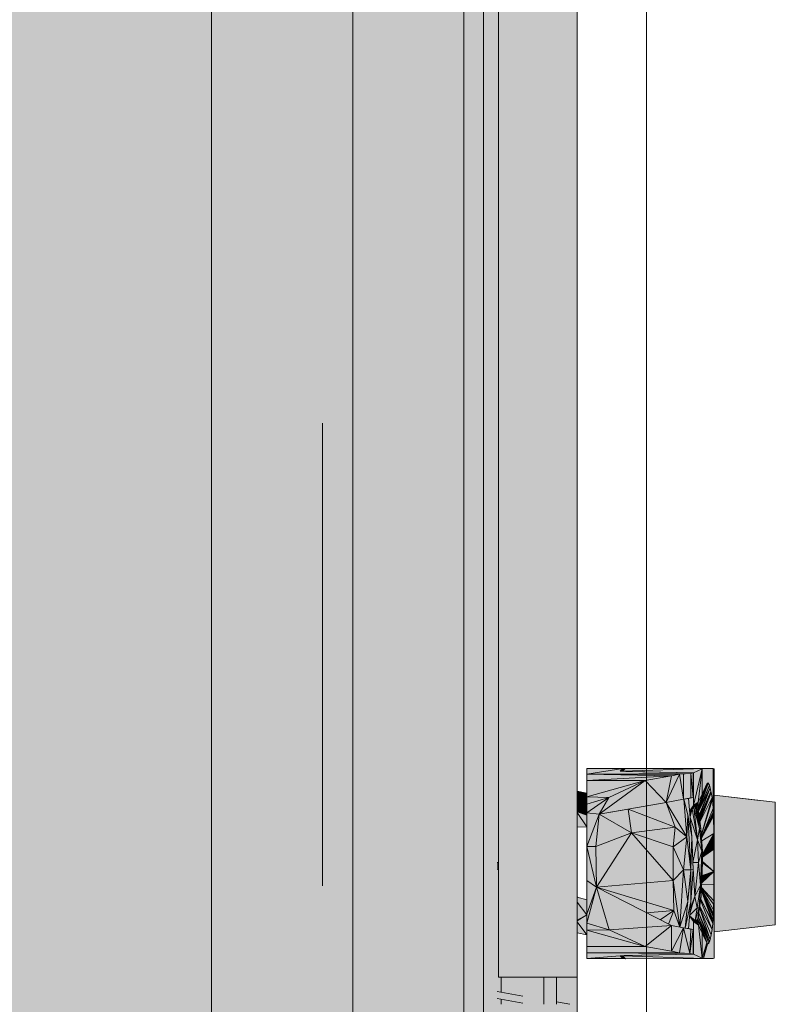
# Model space of a CAD drawing. Header units: metres. Extents: x -3.6 to 85.2, y -11 to 16.8.
# Tile 280 of 508: x 33.215 to 33.378, y 2.164 to 2.377. Entities that reach past the tile are written whole.
import ezdxf

# ---------------------------------------------------------------- set-up
doc = ezdxf.new("R2010")
doc.units = ezdxf.units.M
doc.header["$MEASUREMENT"] = 0
doc.linetypes.add('Achse', pattern=[0.2, 0.1, -0.05, 0, -0.05])
for name, color, linetype in [('653 - Abdeckung.TB Verkofferung', 7, 'Continuous'), ('Neubau_612 - Struktur.Stahlbau', 7, 'Continuous'), ('Neubau_701 - Einrichtung.Möbel', 7, 'Continuous')]:
    doc.layers.add(name, color=color, linetype=linetype)

msp = doc.modelspace()

# ---------------------------------------------------------------- hatches: boundary and pattern name
at = {"layer": '653 - Abdeckung.TB Verkofferung', "linetype": 'Continuous', "lineweight": 0, "true_color": 0x1c1c1c}
msp.add_hatch(color=250, dxfattribs=at).paths.add_polyline_path([(32.50908, 2.58999), (33.33503, 2.58999), (33.33503, 1.78999), (32.50908, 1.78999)])
at = {"layer": 'Neubau_701 - Einrichtung.Möbel', "linetype": 'Continuous', "lineweight": 0, "true_color": 0x3a3a3a}
for points in [[(33.32103, 2.58578), (33.32103, 2.57637), (33.31802, 2.57336), (33.31802, 2.17026), (33.33503, 2.17026), (33.33503, 2.58578)], [(33.31481, 2.5681), (33.31481, 1.81188), (33.31802, 1.8151), (33.31802, 2.16436), (33.31858, 2.16436), (33.31858, 2.16545), (33.31775, 2.1656), (33.31775, 2.16713), (33.31858, 2.16698), (33.31858, 2.17026), (33.31802, 2.17026), (33.31802, 2.19357), (33.31775, 2.19352), (33.31775, 2.19504), (33.31802, 2.19509), (33.31802, 2.56488)], [(33.28654, 2.5569), (33.28654, 1.82308), (33.2869, 1.82515), (33.28762, 1.82713), (33.28867, 1.82895), (33.29002, 1.83056), (33.29163, 1.83191), (33.29345, 1.83296), (33.29543, 1.83368), (33.2975, 1.83404), (33.2996, 1.83404), (33.30167, 1.83368), (33.30364, 1.83296), (33.30546, 1.83191), (33.30707, 1.83056), (33.30842, 1.82895), (33.30947, 1.82713), (33.31019, 1.82515), (33.31055, 1.82308), (33.31055, 2.5569), (33.31019, 2.55483), (33.30947, 2.55285), (33.30842, 2.55103), (33.30707, 2.54942), (33.30546, 2.54807), (33.30364, 2.54702), (33.30167, 2.5463), (33.2996, 2.54593), (33.2975, 2.54593), (33.29543, 2.5463), (33.29345, 2.54702), (33.29163, 2.54807), (33.29002, 2.54942), (33.28867, 2.55103), (33.28762, 2.55285), (33.2869, 2.55483)], [(33.34431, 2.21476), (33.34491, 2.21532), (33.33714, 2.21413), (33.35959, 2.21425), (33.36011, 2.21436), (33.34554, 2.21467), (33.34441, 2.21476)], [(33.33714, 2.21532), (33.33714, 2.21413), (33.34491, 2.21532)], [(33.35959, 2.21425), (33.33714, 2.21413), (33.35716, 2.21413)], [(33.3554, 2.21374), (33.35716, 2.21413), (33.33714, 2.21413)], [(33.33714, 2.2127), (33.3554, 2.21374), (33.33714, 2.21413)], [(33.33714, 2.2127), (33.34972, 2.2127), (33.3554, 2.21374)], [(33.34491, 2.21532), (33.34431, 2.21476), (33.34441, 2.21476), (33.34481, 2.21473), (33.34481, 2.21476), (33.34485, 2.2148)], [(33.36207, 2.21523), (33.36231, 2.21532), (33.34481, 2.21476), (33.34611, 2.21468), (33.36015, 2.21437)], [(33.36231, 2.21532), (33.34541, 2.21532), (33.34481, 2.21476)], [(33.34611, 2.21468), (33.34481, 2.21476), (33.34484, 2.21472), (33.34554, 2.21467), (33.34611, 2.21466)], [(33.34481, 2.21476), (33.34481, 2.21473), (33.34484, 2.21472)], [(33.34498, 2.21492), (33.34491, 2.21532), (33.34485, 2.2148)], [(33.34541, 2.21532), (33.34491, 2.21532), (33.34498, 2.21492)], [(33.34611, 2.21468), (33.34619, 2.21466), (33.36011, 2.21436), (33.36011, 2.21434), (33.36015, 2.21437)], [(33.34619, 2.21466), (33.34611, 2.21468), (33.34611, 2.21466)], [(33.35424, 2.20801), (33.3554, 2.21374), (33.34972, 2.2127)], [(33.35801, 2.20868), (33.35716, 2.21413), (33.35424, 2.20801)], [(33.35716, 2.21413), (33.3554, 2.21374), (33.35424, 2.20801)], [(33.35959, 2.21425), (33.35716, 2.21413), (33.35801, 2.21416)], [(33.35801, 2.20868), (33.35801, 2.21416), (33.35716, 2.21413)], [(33.35959, 2.20897), (33.35959, 2.21425), (33.35801, 2.21416), (33.35801, 2.20868)], [(33.36015, 2.21437), (33.36011, 2.21434), (33.36011, 2.20906), (33.35909, 2.20882), (33.35934, 2.20612), (33.36015, 2.2073)], [(33.35959, 2.21425), (33.36011, 2.20906), (33.36011, 2.21436)], [(33.35959, 2.21425), (33.35959, 2.20897), (33.36011, 2.20906)], [(33.36015, 2.2073), (33.36207, 2.21523), (33.36015, 2.21437)], [(33.36119, 2.20808), (33.36207, 2.21523), (33.36015, 2.2073)], [(33.36207, 2.20981), (33.36207, 2.21523), (33.36119, 2.20808)], [(33.36445, 2.21532), (33.36231, 2.21532), (33.36207, 2.21523), (33.36207, 2.20981), (33.36235, 2.21043), (33.36233, 2.21037), (33.36316, 2.21217), (33.36332, 2.21222), (33.36337, 2.21218), (33.36361, 2.2117), (33.36364, 2.21162), (33.36378, 2.21117), (33.36396, 2.21037), (33.36401, 2.21012), (33.3642, 2.20905), (33.36425, 2.20867), (33.3644, 2.20667), (33.36444, 2.2059)], [(33.36445, 2.21532), (33.36444, 2.2059), (33.36466, 2.21524)], [(33.36445, 2.20574), (33.36466, 2.21524), (33.36444, 2.2059)], [(33.36466, 2.21524), (33.36445, 2.20574), (33.36446, 2.20542)], [(33.36466, 2.21524), (33.36446, 2.20542), (33.36447, 2.20525)], [(33.36466, 2.21524), (33.36447, 2.20525), (33.36448, 2.20505)], [(33.36458, 2.20128), (33.36466, 2.21524), (33.36448, 2.20505)], [(33.36459, 2.1998), (33.36466, 2.21524), (33.36458, 2.20128)], [(33.36459, 2.19309), (33.36466, 2.21524), (33.36459, 2.1979)], [(33.36466, 2.21524), (33.36459, 2.19309), (33.3646, 2.19027), (33.36463, 2.17972), (33.36465, 2.17434)], [(33.33714, 2.2127), (33.33714, 2.20921), (33.34972, 2.2127)], [(33.33714, 2.20921), (33.34187, 2.20904), (33.34972, 2.2127)], [(33.34972, 2.2127), (33.34187, 2.20904), (33.33978, 2.20544)], [(33.35424, 2.20801), (33.34972, 2.2127), (33.33978, 2.20544)], [(33.36337, 2.21218), (33.36123, 2.20645), (33.36128, 2.20607)], [(33.36337, 2.21218), (33.36125, 2.20652), (33.36123, 2.20645)], [(33.36125, 2.20652), (33.36337, 2.21218), (33.36332, 2.21222)], [(33.36125, 2.20652), (33.36332, 2.21222), (33.36316, 2.21217)], [(33.36125, 2.20652), (33.36316, 2.21217), (33.36125, 2.20689)], [(33.36125, 2.20689), (33.36316, 2.21217), (33.36277, 2.21133)], [(33.36125, 2.20689), (33.36277, 2.21133), (33.36233, 2.21037), (33.36235, 2.21043), (33.36207, 2.20981)], [(33.36337, 2.21218), (33.36128, 2.20607), (33.36128, 2.20603), (33.36361, 2.2117)], [(33.36361, 2.2117), (33.36128, 2.20603), (33.36364, 2.21162)], [(33.36364, 2.21162), (33.36128, 2.20603), (33.36128, 2.206), (33.36378, 2.21117)], [(33.36138, 2.20522), (33.36378, 2.21117), (33.36128, 2.206)], [(33.36141, 2.20504), (33.36378, 2.21117), (33.36138, 2.20522)], [(33.36143, 2.20488), (33.36378, 2.21117), (33.36141, 2.20504)], [(33.36144, 2.20478), (33.36378, 2.21117), (33.36143, 2.20488)], [(33.36378, 2.21117), (33.36144, 2.20478), (33.36145, 2.20472), (33.36396, 2.21037)], [(33.33503, 2.21044), (33.33503, 2.20896), (33.33714, 2.20996)], [(33.33714, 2.20996), (33.33503, 2.20896), (33.33503, 2.20884), (33.33714, 2.20786)], [(33.33714, 2.20921), (33.33714, 2.20765), (33.34187, 2.20904)], [(33.33978, 2.20544), (33.34187, 2.20904), (33.33714, 2.20572)], [(33.33714, 2.20572), (33.34187, 2.20904), (33.33714, 2.20765)], [(33.36011, 2.20906), (33.35959, 2.20897), (33.35909, 2.20882)], [(33.36125, 2.20689), (33.36207, 2.20981), (33.36119, 2.20808)], [(33.36149, 2.20442), (33.36396, 2.21037), (33.36145, 2.20472)], [(33.3615, 2.20434), (33.36396, 2.21037), (33.36149, 2.20442)], [(33.36153, 2.20408), (33.36396, 2.21037), (33.3615, 2.20434)], [(33.36154, 2.20401), (33.36396, 2.21037), (33.36153, 2.20408)], [(33.36401, 2.21012), (33.36396, 2.21037), (33.36154, 2.20401), (33.36154, 2.20398)], [(33.36156, 2.20382), (33.36401, 2.21012), (33.36154, 2.20398)], [(33.3642, 2.20905), (33.36401, 2.21012), (33.36156, 2.20382), (33.36158, 2.20371)], [(33.36186, 2.20087), (33.3642, 2.20905), (33.36158, 2.20371), (33.36173, 2.20252), (33.36175, 2.20237)], [(33.3642, 2.20905), (33.36186, 2.20087), (33.36187, 2.2008), (33.36425, 2.20867)], [(33.36466, 2.20955), (33.36465, 2.18003), (33.37786, 2.18156), (33.37786, 2.20802)], [(33.37447, 2.20842), (33.36775, 2.20921), (33.36661, 2.20933)], [(33.33503, 2.20884), (33.33503, 2.20651), (33.33714, 2.20786)], [(33.33714, 2.20786), (33.33503, 2.20651), (33.33503, 2.2061)], [(33.33714, 2.20525), (33.33714, 2.20786), (33.33503, 2.2061), (33.33503, 2.20594)], [(33.35424, 2.20801), (33.33978, 2.20544), (33.34607, 2.20655)], [(33.35621, 2.20264), (33.35424, 2.20801), (33.34607, 2.20655)], [(33.35811, 2.2087), (33.35424, 2.20801), (33.35874, 2.20056)], [(33.35424, 2.20801), (33.35621, 2.20264), (33.35874, 2.20056)], [(33.35959, 2.20897), (33.35811, 2.2087), (33.35909, 2.20882)], [(33.35909, 2.20882), (33.35811, 2.2087), (33.35896, 2.20528), (33.35983, 2.20064)], [(33.35896, 2.20528), (33.35811, 2.2087), (33.35874, 2.20056)], [(33.36114, 2.20709), (33.36119, 2.20808), (33.36015, 2.2073), (33.35934, 2.20612), (33.35934, 2.20609), (33.35942, 2.20617), (33.35987, 2.20659), (33.36025, 2.2069), (33.36056, 2.20713), (33.36072, 2.20722), (33.3608, 2.20726), (33.3611, 2.20724)], [(33.36025, 2.2069), (33.35987, 2.20659), (33.36106, 2.19992)], [(33.36146, 2.20237), (33.36056, 2.20713), (33.36025, 2.2069)], [(33.36146, 2.20237), (33.36025, 2.2069), (33.36106, 2.19992)], [(33.36072, 2.20722), (33.36056, 2.20713), (33.36146, 2.20237)], [(33.3608, 2.20726), (33.36072, 2.20722), (33.36175, 2.20237)], [(33.36175, 2.20237), (33.36072, 2.20722), (33.36146, 2.20237)], [(33.3611, 2.20724), (33.3608, 2.20726), (33.36175, 2.20237)], [(33.36114, 2.20709), (33.3611, 2.20724), (33.36175, 2.20237)], [(33.36119, 2.20808), (33.36114, 2.20709), (33.36125, 2.20689)], [(33.36114, 2.20709), (33.36123, 2.20645), (33.36125, 2.20652)], [(33.36125, 2.20689), (33.36114, 2.20709), (33.36125, 2.20652)], [(33.3644, 2.20667), (33.36425, 2.20867), (33.36187, 2.2008), (33.36189, 2.20049)], [(33.33503, 2.20594), (33.33503, 2.20579), (33.33714, 2.20274), (33.33714, 2.20525)], [(33.33503, 2.20579), (33.33503, 2.20266), (33.33714, 2.20274)], [(33.33978, 2.20544), (33.33714, 2.20572), (33.33714, 2.19846)], [(33.33909, 2.19846), (33.33978, 2.20544), (33.33714, 2.19846)], [(33.33978, 2.20544), (33.33909, 2.19846), (33.34679, 2.20142)], [(33.34679, 2.20142), (33.34607, 2.20655), (33.33978, 2.20544)], [(33.35621, 2.20264), (33.34607, 2.20655), (33.34679, 2.20142)], [(33.35874, 2.20056), (33.35959, 2.19339), (33.35896, 2.20528)], [(33.35983, 2.20064), (33.35896, 2.20528), (33.35959, 2.19339)], [(33.35942, 2.20617), (33.35934, 2.20609), (33.35944, 2.20501)], [(33.35987, 2.20659), (33.35942, 2.20617), (33.35944, 2.20501), (33.35945, 2.20486)], [(33.36106, 2.19992), (33.35987, 2.20659), (33.35945, 2.20486), (33.35946, 2.20474)], [(33.36444, 2.2059), (33.3644, 2.20667), (33.36189, 2.20049), (33.3619, 2.20038)], [(33.36444, 2.2059), (33.3619, 2.20038), (33.3619, 2.20036), (33.36445, 2.20574)], [(33.36446, 2.20542), (33.36445, 2.20574), (33.3619, 2.20036), (33.3619, 2.20031)], [(33.36446, 2.20542), (33.3619, 2.20031), (33.36191, 2.20028), (33.36447, 2.20525)], [(33.36447, 2.20525), (33.36191, 2.20028), (33.36191, 2.20026), (33.36448, 2.20505)], [(33.36458, 2.20128), (33.36448, 2.20505), (33.36191, 2.20026), (33.36195, 2.19968)], [(33.35576, 2.19841), (33.35621, 2.20264), (33.34679, 2.20142)], [(33.35874, 2.20056), (33.35621, 2.20264), (33.35576, 2.19841)], [(33.36106, 2.19992), (33.35946, 2.20474), (33.35983, 2.20064), (33.36004, 2.19529), (33.36006, 2.19501)], [(33.34679, 2.20142), (33.33909, 2.19846), (33.33921, 2.18968)], [(33.35576, 2.19115), (33.34679, 2.20142), (33.33921, 2.18968)], [(33.35576, 2.19115), (33.35576, 2.19841), (33.34679, 2.20142)], [(33.35874, 2.20056), (33.35576, 2.19841), (33.35801, 2.19345)], [(33.35959, 2.19339), (33.35874, 2.20056), (33.35801, 2.19345)], [(33.35983, 2.20064), (33.35959, 2.19339), (33.36011, 2.19349)], [(33.36198, 2.19747), (33.36146, 2.20237), (33.36106, 2.19992)], [(33.36175, 2.20237), (33.36146, 2.20237), (33.36198, 2.19747)], [(33.36175, 2.20237), (33.36198, 2.19747), (33.36211, 2.19747)], [(33.36458, 2.20128), (33.36195, 2.19968), (33.36211, 2.19747), (33.36212, 2.19683)], [(33.36459, 2.1998), (33.36458, 2.20128), (33.36347, 2.19927)], [(33.33909, 2.19846), (33.33714, 2.19846), (33.33921, 2.18968)], [(33.33714, 2.19846), (33.33714, 2.1911), (33.33921, 2.18968)], [(33.35801, 2.19345), (33.35576, 2.19841), (33.35576, 2.19115)], [(33.36106, 2.19992), (33.36006, 2.19501), (33.36123, 2.19501)], [(33.36106, 2.19992), (33.36123, 2.19501), (33.36198, 2.19747)], [(33.36459, 2.1979), (33.36459, 2.1998), (33.36347, 2.19927), (33.36285, 2.19814)], [(33.3617, 2.1901), (33.36198, 2.19747), (33.36123, 2.19501)], [(33.36198, 2.19747), (33.3617, 2.1901), (33.36216, 2.19501)], [(33.36198, 2.19747), (33.36216, 2.19501), (33.36211, 2.19747)], [(33.36459, 2.1979), (33.36262, 2.19772), (33.36212, 2.19683), (33.36214, 2.19619)], [(33.36459, 2.19309), (33.36459, 2.1979), (33.36214, 2.19619), (33.36216, 2.19523)], [(33.36285, 2.19814), (33.36262, 2.19772), (33.36385, 2.19783), (33.36438, 2.19788), (33.36438, 2.19793)], [(33.3645, 2.19792), (33.36438, 2.19793), (33.36438, 2.19788), (33.3645, 2.19789)], [(33.3645, 2.19792), (33.3645, 2.19789), (33.36459, 2.1979)], [(33.31802, 2.19509), (33.31775, 2.19504), (33.31775, 2.19352), (33.31802, 2.19357)], [(33.36006, 2.19501), (33.36005, 2.19494), (33.36011, 2.19349), (33.35962, 2.18651), (33.3595, 2.18523), (33.36047, 2.18765)], [(33.36004, 2.19529), (33.36005, 2.19494), (33.36006, 2.19501)], [(33.36006, 2.19501), (33.36047, 2.18765), (33.36123, 2.19501)], [(33.3617, 2.1901), (33.36123, 2.19501), (33.36047, 2.18765)], [(33.36182, 2.18765), (33.36216, 2.19501), (33.3617, 2.1901)], [(33.36216, 2.19492), (33.36203, 2.19219), (33.36459, 2.19309)], [(33.36216, 2.19523), (33.36216, 2.19501), (33.36216, 2.19492), (33.36459, 2.19309)], [(33.35801, 2.19345), (33.35576, 2.19115), (33.35726, 2.18103)], [(33.35801, 2.19345), (33.35726, 2.18103), (33.35892, 2.18658)], [(33.35959, 2.19339), (33.35801, 2.19345), (33.35892, 2.18658)], [(33.35959, 2.19339), (33.35841, 2.18083), (33.35962, 2.18651)], [(33.35959, 2.19339), (33.35892, 2.18658), (33.35841, 2.18083)], [(33.36011, 2.19349), (33.35959, 2.19339), (33.35962, 2.18651)], [(33.3646, 2.19027), (33.36459, 2.19309), (33.36196, 2.19063), (33.36194, 2.19016)], [(33.36438, 2.19302), (33.36203, 2.19219), (33.36197, 2.1908), (33.36211, 2.19077), (33.36438, 2.1929)], [(33.36453, 2.19303), (33.36453, 2.19307), (33.36438, 2.19302), (33.36438, 2.1929)], [(33.36459, 2.19309), (33.36453, 2.19307), (33.36453, 2.19303)], [(33.33714, 2.1911), (33.33714, 2.18386), (33.33921, 2.18968)], [(33.35576, 2.19115), (33.33921, 2.18968), (33.35594, 2.18462)], [(33.35576, 2.19115), (33.35594, 2.18462), (33.35726, 2.18103)], [(33.36097, 2.18521), (33.3617, 2.1901), (33.36047, 2.18765)], [(33.36142, 2.18521), (33.3617, 2.1901), (33.36097, 2.18521)], [(33.36182, 2.18765), (33.3617, 2.1901), (33.36142, 2.18521)], [(33.36454, 2.18669), (33.3646, 2.19027), (33.36194, 2.19016), (33.36191, 2.18962)], [(33.36211, 2.19077), (33.36197, 2.1908), (33.36196, 2.19063)], [(33.36465, 2.17434), (33.3646, 2.19027), (33.36454, 2.18669), (33.36453, 2.18603), (33.36449, 2.18479), (33.36446, 2.18406), (33.36444, 2.18367), (33.36443, 2.18334), (33.36439, 2.18269), (33.36435, 2.18204), (33.36434, 2.18185), (33.3642, 2.18054), (33.364, 2.17938), (33.36376, 2.17835), (33.36361, 2.17786), (33.3635, 2.1776), (33.3632, 2.17737), (33.36231, 2.17427), (33.36445, 2.17427)], [(33.33714, 2.18192), (33.34198, 2.18047), (33.33921, 2.18968)], [(33.33714, 2.18386), (33.33714, 2.18192), (33.33921, 2.18968)], [(33.33921, 2.18968), (33.34999, 2.18414), (33.35594, 2.18462)], [(33.34198, 2.18047), (33.35541, 2.18136), (33.33921, 2.18968)], [(33.36435, 2.18204), (33.36188, 2.18891), (33.36182, 2.18765), (33.36174, 2.18708)], [(33.36443, 2.18334), (33.36189, 2.18912), (33.36188, 2.18902), (33.36439, 2.18269)], [(33.36439, 2.18269), (33.36188, 2.18902), (33.36188, 2.18891), (33.36435, 2.18204)], [(33.36449, 2.18479), (33.3619, 2.18933), (33.36189, 2.18923), (33.36446, 2.18406)], [(33.36446, 2.18406), (33.36189, 2.18923), (33.36189, 2.18917), (33.36444, 2.18367)], [(33.36444, 2.18367), (33.36189, 2.18917), (33.36189, 2.18912), (33.36443, 2.18334)], [(33.36191, 2.18952), (33.3619, 2.18933), (33.36449, 2.18479), (33.36453, 2.18603)], [(33.36191, 2.18962), (33.36191, 2.18952), (33.36453, 2.18603), (33.36454, 2.18669)], [(33.33503, 2.1876), (33.33503, 2.18751), (33.33531, 2.18743)], [(33.33503, 2.18751), (33.33503, 2.18646), (33.33714, 2.18368), (33.33714, 2.18692)], [(33.33503, 2.18646), (33.33503, 2.18253), (33.33714, 2.18368)], [(33.35841, 2.18083), (33.35892, 2.18658), (33.35726, 2.18103)], [(33.35962, 2.18651), (33.35841, 2.18083), (33.35909, 2.18075)], [(33.36047, 2.18765), (33.35938, 2.18395), (33.35936, 2.18364), (33.36097, 2.18521)], [(33.35938, 2.18395), (33.36047, 2.18765), (33.3595, 2.18523)], [(33.36113, 2.18273), (33.36182, 2.18765), (33.36142, 2.18521)], [(33.3642, 2.18054), (33.36171, 2.1869), (33.36152, 2.18548)], [(33.36174, 2.18706), (33.36171, 2.1869), (33.3642, 2.18054), (33.36434, 2.18185)], [(33.36174, 2.18708), (33.36174, 2.18706), (33.36434, 2.18185), (33.36435, 2.18204)], [(33.33714, 2.18368), (33.33503, 2.18253), (33.33503, 2.18241)], [(33.33714, 2.18368), (33.33503, 2.18241), (33.33503, 2.18215), (33.33714, 2.17936)], [(33.35594, 2.18462), (33.34999, 2.18414), (33.35299, 2.1826)], [(33.35594, 2.18462), (33.35299, 2.1826), (33.35475, 2.1817)], [(33.35726, 2.18103), (33.35594, 2.18462), (33.35475, 2.1817), (33.35541, 2.18136)], [(33.36055, 2.18246), (33.36097, 2.18521), (33.35936, 2.18364), (33.35934, 2.1835)], [(33.35934, 2.1835), (33.35934, 2.18346), (33.36015, 2.18228), (33.36125, 2.18146), (33.36055, 2.18246)], [(33.36142, 2.18521), (33.36097, 2.18521), (33.36055, 2.18246)], [(33.36113, 2.18273), (33.36142, 2.18521), (33.36055, 2.18246)], [(33.36125, 2.18317), (33.36134, 2.18422), (33.36113, 2.18273)], [(33.36132, 2.18404), (33.36125, 2.18317), (33.36361, 2.17786)], [(33.36133, 2.18406), (33.36132, 2.18404), (33.36361, 2.17786), (33.36376, 2.17835)], [(33.36149, 2.18528), (33.36134, 2.18422), (33.36133, 2.18406), (33.36376, 2.17835)], [(33.3615, 2.18538), (33.36149, 2.18528), (33.36376, 2.17835), (33.364, 2.17938)], [(33.36152, 2.18548), (33.3615, 2.18538), (33.364, 2.17938), (33.3642, 2.18054)], [(33.33714, 2.17936), (33.33503, 2.18215), (33.33503, 2.1798)], [(33.33714, 2.18192), (33.33714, 2.18037), (33.34198, 2.18047)], [(33.34973, 2.17688), (33.35541, 2.18136), (33.34198, 2.18047)], [(33.3554, 2.17584), (33.35541, 2.18136), (33.34973, 2.17688)], [(33.35541, 2.18136), (33.3554, 2.17584), (33.35801, 2.1809)], [(33.36015, 2.18228), (33.35934, 2.18346), (33.35909, 2.18075), (33.36011, 2.18052), (33.36011, 2.17524), (33.36015, 2.17521)], [(33.36125, 2.18146), (33.36015, 2.18228), (33.36015, 2.17521), (33.36207, 2.17435)], [(33.36113, 2.18273), (33.36055, 2.18246), (33.36125, 2.18146)], [(33.3632, 2.17737), (33.36125, 2.18317), (33.36113, 2.18273), (33.36147, 2.18192), (33.36201, 2.18046)], [(33.36113, 2.18273), (33.36125, 2.18146), (33.36207, 2.17977), (33.36303, 2.17765)], [(33.36113, 2.18273), (33.36303, 2.17765), (33.36147, 2.18192)], [(33.36361, 2.17786), (33.36125, 2.18317), (33.3635, 2.1776)], [(33.3635, 2.1776), (33.36125, 2.18317), (33.3632, 2.17737)], [(33.36207, 2.17977), (33.36125, 2.18146), (33.36303, 2.17765)], [(33.36125, 2.18146), (33.36207, 2.17435), (33.36207, 2.1797)], [(33.34198, 2.18047), (33.33714, 2.18037), (33.34973, 2.17688)], [(33.34973, 2.17688), (33.33714, 2.18037), (33.33714, 2.17688)], [(33.35717, 2.17546), (33.35801, 2.1809), (33.3554, 2.17584)], [(33.35801, 2.1809), (33.35717, 2.17546), (33.35936, 2.17535)], [(33.35959, 2.18061), (33.35801, 2.1809), (33.35936, 2.17535)], [(33.35909, 2.18075), (33.35841, 2.18083), (33.35959, 2.18061)], [(33.36011, 2.18052), (33.35909, 2.18075), (33.35959, 2.18061)], [(33.36011, 2.18052), (33.35959, 2.18061), (33.35936, 2.17535)], [(33.36011, 2.17522), (33.36011, 2.18052), (33.35936, 2.17535)], [(33.3632, 2.17737), (33.36201, 2.18046), (33.36303, 2.17765)], [(33.36303, 2.17765), (33.36207, 2.1797), (33.36207, 2.17435)], [(33.36231, 2.17427), (33.36303, 2.17765), (33.36207, 2.17435)], [(33.36303, 2.17765), (33.36231, 2.17427), (33.3632, 2.17737)], [(33.3554, 2.17584), (33.34973, 2.17688), (33.33714, 2.17688), (33.33714, 2.17546), (33.35717, 2.17546)], [(33.35717, 2.17546), (33.33714, 2.17546), (33.35936, 2.17535)], [(33.33714, 2.17546), (33.34522, 2.1749), (33.35936, 2.17535)], [(33.33714, 2.17546), (33.33714, 2.17427), (33.34522, 2.1749)], [(33.36207, 2.17435), (33.36015, 2.17521), (33.34537, 2.17488), (33.34481, 2.17482), (33.36231, 2.17427)], [(33.36011, 2.17522), (33.35936, 2.17535), (33.34522, 2.1749)], [(33.36011, 2.17524), (33.36011, 2.17522), (33.34553, 2.17491), (33.34537, 2.17488), (33.36015, 2.17521)], [(33.34522, 2.1749), (33.33714, 2.17427), (33.34491, 2.17427), (33.34431, 2.17482), (33.34439, 2.17482)], [(33.34481, 2.17482), (33.34481, 2.17487), (33.34439, 2.17482), (33.34431, 2.17482), (33.34491, 2.17427), (33.34485, 2.17478)], [(33.34536, 2.17488), (33.34487, 2.17483), (33.34481, 2.17482), (33.34488, 2.17482)], [(33.34487, 2.17487), (33.34481, 2.17487), (33.34481, 2.17482), (33.34487, 2.17483)], [(33.36231, 2.17427), (33.34481, 2.17482), (33.34548, 2.17422)], [(33.34485, 2.17478), (33.34491, 2.17427), (33.34543, 2.17427)], [(33.34537, 2.17491), (33.34522, 2.1749), (33.34487, 2.17487), (33.34487, 2.17483), (33.34537, 2.17488)], [(33.34537, 2.17488), (33.34553, 2.17491), (33.34539, 2.17491)], [(33.34537, 2.17488), (33.34539, 2.17491), (33.34537, 2.17491)], [(33.32785, 2.16436), (33.32785, 2.17026), (33.31858, 2.17026), (33.31858, 2.16698), (33.32331, 2.16615), (33.32331, 2.16462), (33.31858, 2.16545), (33.31858, 2.16436)], [(33.33057, 2.17026), (33.32785, 2.17026), (33.32785, 2.16436), (33.33057, 2.16436)], [(33.31775, 2.16713), (33.31775, 2.1656), (33.32331, 2.16462), (33.32331, 2.16615)], [(33.33057, 2.16486), (33.33057, 2.16436), (33.33343, 2.16436)]]:
    msp.add_hatch(color=250, dxfattribs=at).paths.add_polyline_path(points)
h = msp.add_hatch(color=250, dxfattribs=at)
h.paths.add_polyline_path([(33.31481, 1.80576), (33.31481, 2.57422), (33.25602, 2.57422), (33.25602, 1.80576)])
h.paths.add_polyline_path([(33.2975, 2.56996), (33.2996, 2.56996), (33.30167, 2.5696), (33.30364, 2.56888), (33.30546, 2.56783), (33.30707, 2.56648), (33.30842, 2.56487), (33.30947, 2.56305), (33.31019, 2.56107), (33.31055, 2.559), (33.31055, 1.82098), (33.31019, 1.81891), (33.30947, 1.81693), (33.30842, 1.81511), (33.30707, 1.8135), (33.30546, 1.81215), (33.30364, 1.8111), (33.30167, 1.81038), (33.2996, 1.81001), (33.2975, 1.81001), (33.29543, 1.81038), (33.29345, 1.8111), (33.29163, 1.81215), (33.29002, 1.8135), (33.28867, 1.81511), (33.28762, 1.81693), (33.2869, 1.81891), (33.28654, 1.82098), (33.28654, 2.559), (33.2869, 2.56107), (33.28762, 2.56305), (33.28867, 2.56487), (33.29002, 2.56648), (33.29163, 2.56783), (33.29345, 2.56888), (33.29543, 2.5696)], flags=0)
h = msp.add_hatch(color=250, dxfattribs=at)
h.paths.add_polyline_path([(33.25527, 2.44881), (33.25527, 2.4388), (32.60636, 2.4388), (32.60636, 2.44881), (32.60561, 2.44881), (32.60561, 1.93116), (32.60636, 1.93116), (32.60636, 1.94118), (33.25527, 1.94118), (33.25527, 1.93116), (33.25602, 1.93116), (33.25602, 2.44881)])
h.paths.add_polyline_path([(33.19098, 2.34518), (33.19098, 2.03479), (32.67065, 2.03479), (32.67065, 2.34518)], flags=0)

# ---------------------------------------------------------------- linework, layer by layer
at = {"layer": '653 - Abdeckung.TB Verkofferung', "color": 1, "linetype": 'Continuous', "lineweight": 18, "flags": 128}
msp.add_lwpolyline([(32.50908, 2.58999), (33.33503, 2.58999), (33.33503, 1.78999), (32.50908, 1.78999)], close=True, dxfattribs=at)
at = {"layer": 'Neubau_612 - Struktur.Stahlbau', "color": 1, "linetype": 'Achse', "lineweight": 9}
msp.add_line((33.27999, 0.38998), (33.27999, 5.40998), dxfattribs=at)
at = {"layer": 'Neubau_612 - Struktur.Stahlbau', "color": 1, "linetype": 'Continuous', "lineweight": 13}
msp.add_line((33.34999, 0.38998), (33.34999, 5.40998), dxfattribs=at)
at = {"layer": 'Neubau_701 - Einrichtung.Möbel', "color": 7, "linetype": 'Continuous', "lineweight": 13, "true_color": 0xebebeb}
for p, q in [((33.33503, 2.17026), (33.33503, 2.58578)), ((33.31481, 1.80576), (33.31481, 2.57422)), ((33.31802, 2.57336), (33.31802, 2.17026)), ((33.28654, 1.82308), (33.28654, 2.5569)), ((33.31055, 2.5569), (33.31055, 1.82308)), ((33.25602, 1.93116), (33.25602, 2.44881)), ((33.34491, 2.21532), (33.33714, 2.21413)), ((33.34491, 2.21532), (33.33714, 2.21532)), ((33.33714, 2.21532), (33.33714, 2.21413)), ((33.33714, 2.21413), (33.35959, 2.21425)), ((33.33714, 2.2127), (33.33714, 2.21413)), ((33.35716, 2.21413), (33.33714, 2.21413)), ((33.33714, 2.21413), (33.3554, 2.21374)), ((33.3554, 2.21374), (33.33714, 2.2127)), ((33.34431, 2.21476), (33.34491, 2.21532)), ((33.34554, 2.21467), (33.34431, 2.21476)), ((33.34481, 2.21476), (33.36231, 2.21532)), ((33.34481, 2.21476), (33.34541, 2.21532)), ((33.34611, 2.21468), (33.34481, 2.21476)), ((33.34481, 2.21476), (33.34484, 2.21472)), ((33.34481, 2.21476), (33.34481, 2.21473)), ((33.34485, 2.2148), (33.34491, 2.21532)), ((33.34541, 2.21532), (33.34491, 2.21532)), ((33.34491, 2.21532), (33.34498, 2.21492)), ((33.34541, 2.21532), (33.34491, 2.21532)), ((33.34541, 2.21532), (33.36231, 2.21532)), ((33.36011, 2.21436), (33.34554, 2.21467)), ((33.34611, 2.21466), (33.34611, 2.21468)), ((33.34611, 2.21468), (33.36015, 2.21437)), ((33.34611, 2.21468), (33.34619, 2.21466)), ((33.3554, 2.21374), (33.34972, 2.2127)), ((33.35716, 2.21413), (33.35424, 2.20801)), ((33.35424, 2.20801), (33.3554, 2.21374)), ((33.3554, 2.21374), (33.35716, 2.21413)), ((33.35959, 2.21425), (33.35716, 2.21413)), ((33.35716, 2.21413), (33.35801, 2.21416)), ((33.35801, 2.20868), (33.35716, 2.21413)), ((33.35959, 2.21425), (33.35801, 2.21416)), ((33.35801, 2.21416), (33.35801, 2.20868)), ((33.36011, 2.21436), (33.35959, 2.21425)), ((33.35959, 2.20897), (33.35959, 2.21425)), ((33.36011, 2.20906), (33.35959, 2.21425)), ((33.36015, 2.21437), (33.36011, 2.21434)), ((33.36011, 2.20906), (33.36011, 2.21436)), ((33.36207, 2.21523), (33.36015, 2.21437)), ((33.36015, 2.2073), (33.36207, 2.21523)), ((33.36015, 2.21437), (33.36015, 2.2073)), ((33.36119, 2.20808), (33.36207, 2.21523)), ((33.36231, 2.21532), (33.36207, 2.21523)), ((33.36207, 2.21523), (33.36207, 2.20981)), ((33.36231, 2.21532), (33.36445, 2.21532)), ((33.36445, 2.21532), (33.36444, 2.2059)), ((33.36444, 2.2059), (33.36466, 2.21524)), ((33.36466, 2.21524), (33.36445, 2.21532)), ((33.36466, 2.21524), (33.36448, 2.20505)), ((33.36466, 2.21524), (33.36458, 2.20128)), ((33.36459, 2.19309), (33.36466, 2.21524)), ((33.36459, 2.1998), (33.36466, 2.21524)), ((33.36466, 2.21524), (33.36465, 2.17434)), ((33.33714, 2.2127), (33.33714, 2.20921)), ((33.33714, 2.20921), (33.34972, 2.2127)), ((33.34972, 2.2127), (33.33714, 2.2127)), ((33.33978, 2.20544), (33.34972, 2.2127)), ((33.34187, 2.20904), (33.34972, 2.2127)), ((33.34972, 2.2127), (33.35424, 2.20801)), ((33.36332, 2.21222), (33.36125, 2.20652)), ((33.36125, 2.20652), (33.36337, 2.21218)), ((33.36316, 2.21217), (33.36125, 2.20689)), ((33.36125, 2.20652), (33.36316, 2.21217)), ((33.36125, 2.20689), (33.36277, 2.21133)), ((33.36337, 2.21218), (33.36128, 2.20607)), ((33.36128, 2.20603), (33.36361, 2.2117)), ((33.36128, 2.20603), (33.36364, 2.21162)), ((33.36128, 2.206), (33.36378, 2.21117)), ((33.36138, 2.20522), (33.36378, 2.21117)), ((33.36141, 2.20504), (33.36378, 2.21117)), ((33.36378, 2.21117), (33.36143, 2.20488)), ((33.36144, 2.20478), (33.36378, 2.21117)), ((33.36207, 2.20981), (33.36316, 2.21217)), ((33.36282, 2.21148), (33.36207, 2.20981)), ((33.36316, 2.21217), (33.36282, 2.21148)), ((33.36316, 2.21217), (33.36332, 2.21222)), ((33.36337, 2.21218), (33.36332, 2.21222)), ((33.36361, 2.2117), (33.36337, 2.21218)), ((33.36364, 2.21162), (33.36361, 2.2117)), ((33.36378, 2.21117), (33.36364, 2.21162)), ((33.36378, 2.21117), (33.36396, 2.21037)), ((33.33503, 2.21044), (33.33714, 2.20996)), ((33.33714, 2.20996), (33.33503, 2.20896)), ((33.33714, 2.20921), (33.34187, 2.20904)), ((33.33714, 2.20765), (33.33714, 2.20921)), ((33.34187, 2.20904), (33.33714, 2.20572)), ((33.34187, 2.20904), (33.33714, 2.20765)), ((33.33978, 2.20544), (33.34187, 2.20904)), ((33.35909, 2.20882), (33.36011, 2.20906)), ((33.35959, 2.20897), (33.36011, 2.20906)), ((33.36207, 2.20981), (33.36119, 2.20808)), ((33.36207, 2.20981), (33.36125, 2.20689)), ((33.36396, 2.21037), (33.36145, 2.20472)), ((33.36149, 2.20442), (33.36396, 2.21037)), ((33.36396, 2.21037), (33.3615, 2.20434)), ((33.36396, 2.21037), (33.36153, 2.20408)), ((33.36396, 2.21037), (33.36154, 2.20401)), ((33.36401, 2.21012), (33.36154, 2.20398)), ((33.36156, 2.20382), (33.36401, 2.21012)), ((33.36158, 2.20371), (33.3642, 2.20905)), ((33.3642, 2.20905), (33.36186, 2.20087)), ((33.36401, 2.21012), (33.36396, 2.21037)), ((33.36401, 2.21012), (33.3642, 2.20905)), ((33.36425, 2.20867), (33.3642, 2.20905)), ((33.36466, 2.20955), (33.37786, 2.20802)), ((33.36775, 2.20921), (33.36661, 2.20933)), ((33.36775, 2.20921), (33.37447, 2.20842)), ((33.33503, 2.20884), (33.33714, 2.20786)), ((33.33503, 2.20651), (33.33714, 2.20786)), ((33.33503, 2.2061), (33.33714, 2.20786)), ((33.33714, 2.20572), (33.33714, 2.20765)), ((33.35424, 2.20801), (33.33978, 2.20544)), ((33.35801, 2.20868), (33.35424, 2.20801)), ((33.35424, 2.20801), (33.35621, 2.20264)), ((33.35874, 2.20056), (33.35424, 2.20801)), ((33.35959, 2.20897), (33.35801, 2.20868)), ((33.35909, 2.20882), (33.35811, 2.2087)), ((33.35811, 2.2087), (33.35896, 2.20528)), ((33.35811, 2.2087), (33.35874, 2.20056)), ((33.35959, 2.20897), (33.35909, 2.20882)), ((33.35983, 2.20064), (33.35909, 2.20882)), ((33.35934, 2.20612), (33.36015, 2.2073)), ((33.36025, 2.2069), (33.35987, 2.20659)), ((33.36015, 2.2073), (33.36119, 2.20808)), ((33.36025, 2.2069), (33.36056, 2.20713)), ((33.36146, 2.20237), (33.36025, 2.2069)), ((33.36025, 2.2069), (33.36106, 2.19992)), ((33.36072, 2.20722), (33.36056, 2.20713)), ((33.36056, 2.20713), (33.36146, 2.20237)), ((33.36072, 2.20722), (33.3608, 2.20726)), ((33.36146, 2.20237), (33.36072, 2.20722)), ((33.36175, 2.20237), (33.36072, 2.20722)), ((33.3608, 2.20726), (33.3611, 2.20724)), ((33.3608, 2.20726), (33.36175, 2.20237)), ((33.3611, 2.20724), (33.36114, 2.20709)), ((33.36175, 2.20237), (33.3611, 2.20724)), ((33.36114, 2.20709), (33.36119, 2.20808)), ((33.36125, 2.20652), (33.36114, 2.20709)), ((33.36114, 2.20709), (33.36175, 2.20237)), ((33.36125, 2.20689), (33.36114, 2.20709)), ((33.36119, 2.20808), (33.36125, 2.20689)), ((33.36125, 2.20689), (33.36125, 2.20652)), ((33.36187, 2.2008), (33.36425, 2.20867)), ((33.36425, 2.20867), (33.3644, 2.20667)), ((33.37786, 2.20802), (33.37786, 2.18156)), ((33.33714, 2.20525), (33.33503, 2.20594)), ((33.33503, 2.20579), (33.33714, 2.20274)), ((33.33714, 2.19846), (33.33714, 2.20572)), ((33.33978, 2.20544), (33.33714, 2.20572)), ((33.33978, 2.20544), (33.33714, 2.19846)), ((33.33978, 2.20544), (33.33909, 2.19846)), ((33.34607, 2.20655), (33.33978, 2.20544)), ((33.34679, 2.20142), (33.33978, 2.20544)), ((33.34679, 2.20142), (33.34607, 2.20655)), ((33.34607, 2.20655), (33.35621, 2.20264)), ((33.35896, 2.20528), (33.35874, 2.20056)), ((33.35959, 2.19339), (33.35896, 2.20528)), ((33.35896, 2.20528), (33.35983, 2.20064)), ((33.35934, 2.20609), (33.35942, 2.20617)), ((33.35942, 2.20617), (33.35987, 2.20659)), ((33.35944, 2.20501), (33.35942, 2.20617)), ((33.35987, 2.20659), (33.35945, 2.20486)), ((33.35987, 2.20659), (33.36106, 2.19992)), ((33.36123, 2.20646), (33.36125, 2.20652)), ((33.36123, 2.20645), (33.36123, 2.20646)), ((33.36189, 2.20049), (33.3644, 2.20667)), ((33.36444, 2.2059), (33.3619, 2.20038)), ((33.3619, 2.20036), (33.36445, 2.20574)), ((33.36446, 2.20542), (33.3619, 2.20031)), ((33.36191, 2.20028), (33.36447, 2.20525)), ((33.36448, 2.20505), (33.36191, 2.20026)), ((33.3644, 2.20667), (33.36444, 2.2059)), ((33.36445, 2.20574), (33.36444, 2.2059)), ((33.36445, 2.20574), (33.36446, 2.20542)), ((33.36446, 2.20542), (33.36447, 2.20525)), ((33.36447, 2.20525), (33.36448, 2.20505)), ((33.36448, 2.20505), (33.36458, 2.20128)), ((33.33714, 2.20274), (33.33503, 2.20266)), ((33.35621, 2.20264), (33.34679, 2.20142)), ((33.35621, 2.20264), (33.35576, 2.19841)), ((33.35874, 2.20056), (33.35621, 2.20264)), ((33.36106, 2.19992), (33.35946, 2.20474)), ((33.33909, 2.19846), (33.34679, 2.20142)), ((33.34679, 2.20142), (33.33921, 2.18968)), ((33.34679, 2.20142), (33.35576, 2.19841)), ((33.34679, 2.20142), (33.35576, 2.19115)), ((33.35874, 2.20056), (33.35576, 2.19841)), ((33.35801, 2.19345), (33.35874, 2.20056)), ((33.35874, 2.20056), (33.35959, 2.19339)), ((33.35983, 2.20064), (33.35959, 2.19339)), ((33.36011, 2.19349), (33.35983, 2.20064)), ((33.36106, 2.19992), (33.36146, 2.20237)), ((33.36175, 2.20237), (33.36146, 2.20237)), ((33.36146, 2.20237), (33.36198, 2.19747)), ((33.36175, 2.20237), (33.36211, 2.19747)), ((33.36175, 2.20237), (33.36198, 2.19747)), ((33.36458, 2.20128), (33.36195, 2.19968)), ((33.36212, 2.19683), (33.36458, 2.20128)), ((33.36458, 2.20128), (33.36459, 2.1998)), ((33.33714, 2.19846), (33.33909, 2.19846)), ((33.33714, 2.1911), (33.33714, 2.19846)), ((33.33714, 2.19846), (33.33921, 2.18968)), ((33.33921, 2.18968), (33.33909, 2.19846)), ((33.35576, 2.19841), (33.35801, 2.19345)), ((33.35576, 2.19115), (33.35576, 2.19841)), ((33.36006, 2.19501), (33.36106, 2.19992)), ((33.36123, 2.19501), (33.36106, 2.19992)), ((33.36198, 2.19747), (33.36106, 2.19992)), ((33.36459, 2.1998), (33.36347, 2.19927)), ((33.36459, 2.1998), (33.36459, 2.1979)), ((33.33713, 2.19723), (33.33713, 2.19685)), ((33.36198, 2.19747), (33.36123, 2.19501)), ((33.3617, 2.1901), (33.36198, 2.19747)), ((33.36216, 2.19501), (33.36198, 2.19747)), ((33.36198, 2.19747), (33.36211, 2.19747)), ((33.36211, 2.19747), (33.36216, 2.19501)), ((33.36459, 2.1979), (33.36214, 2.19619)), ((33.36459, 2.1979), (33.36262, 2.19772)), ((33.36285, 2.19814), (33.36459, 2.1979)), ((33.36438, 2.19788), (33.36438, 2.19793)), ((33.3645, 2.19789), (33.3645, 2.19792)), ((33.36459, 2.19309), (33.36459, 2.1979)), ((33.31802, 2.19509), (33.31775, 2.19504)), ((33.36006, 2.19501), (33.36004, 2.19529)), ((33.36005, 2.19494), (33.36006, 2.19501)), ((33.36123, 2.19501), (33.36006, 2.19501)), ((33.36006, 2.19494), (33.36047, 2.18765)), ((33.36047, 2.18765), (33.36123, 2.19501)), ((33.36123, 2.19501), (33.3617, 2.1901)), ((33.36216, 2.19501), (33.3617, 2.1901)), ((33.36182, 2.18765), (33.36216, 2.19501)), ((33.36216, 2.19523), (33.36459, 2.19309)), ((33.36216, 2.19492), (33.36459, 2.19309)), ((33.31775, 2.19352), (33.31802, 2.19357)), ((33.35801, 2.19345), (33.35576, 2.19115)), ((33.35726, 2.18103), (33.35801, 2.19345)), ((33.35959, 2.19339), (33.35801, 2.19345)), ((33.35801, 2.19345), (33.35892, 2.18658)), ((33.35959, 2.19339), (33.35841, 2.18083)), ((33.35892, 2.18658), (33.35959, 2.19339)), ((33.35959, 2.19339), (33.36011, 2.19349)), ((33.35962, 2.18651), (33.35959, 2.19339)), ((33.35962, 2.18651), (33.36011, 2.19349)), ((33.36459, 2.19309), (33.36196, 2.19063)), ((33.36203, 2.19219), (33.36459, 2.19309)), ((33.36438, 2.1929), (33.36438, 2.19302)), ((33.36453, 2.19303), (33.36453, 2.19307)), ((33.3646, 2.19027), (33.36459, 2.19309)), ((33.33714, 2.18386), (33.33714, 2.1911)), ((33.33921, 2.18968), (33.33714, 2.1911)), ((33.35576, 2.19115), (33.33921, 2.18968)), ((33.35594, 2.18462), (33.35576, 2.19115)), ((33.35576, 2.19115), (33.35726, 2.18103)), ((33.3617, 2.1901), (33.36047, 2.18765)), ((33.36097, 2.18521), (33.3617, 2.1901)), ((33.36142, 2.18521), (33.3617, 2.1901)), ((33.3617, 2.1901), (33.36182, 2.18765)), ((33.3646, 2.19027), (33.36194, 2.19016)), ((33.36211, 2.19077), (33.36197, 2.1908)), ((33.36454, 2.18669), (33.3646, 2.19027)), ((33.36465, 2.17434), (33.3646, 2.19027)), ((33.33921, 2.18968), (33.33714, 2.18192)), ((33.33714, 2.18386), (33.33921, 2.18968)), ((33.35594, 2.18462), (33.33921, 2.18968)), ((33.34198, 2.18047), (33.33921, 2.18968)), ((33.35541, 2.18136), (33.33921, 2.18968)), ((33.36439, 2.18269), (33.36188, 2.18902)), ((33.36188, 2.18891), (33.36435, 2.18204)), ((33.36446, 2.18406), (33.36189, 2.18923)), ((33.36189, 2.18917), (33.36444, 2.18367)), ((33.36443, 2.18334), (33.36189, 2.18912)), ((33.3619, 2.18933), (33.36449, 2.18479)), ((33.36191, 2.18962), (33.36454, 2.18669)), ((33.36453, 2.18603), (33.36191, 2.18952)), ((33.33503, 2.1876), (33.33531, 2.18743)), ((33.33503, 2.18751), (33.33714, 2.18692)), ((33.33503, 2.18646), (33.33714, 2.18368)), ((33.35726, 2.18103), (33.35892, 2.18658)), ((33.35892, 2.18658), (33.35841, 2.18083)), ((33.35841, 2.18083), (33.35962, 2.18651)), ((33.35962, 2.18651), (33.35909, 2.18075)), ((33.36047, 2.18765), (33.35938, 2.18395)), ((33.36047, 2.18765), (33.3595, 2.18523)), ((33.36097, 2.18521), (33.36047, 2.18765)), ((33.36182, 2.18765), (33.36113, 2.18273)), ((33.36182, 2.18765), (33.36142, 2.18521)), ((33.36171, 2.1869), (33.3642, 2.18054)), ((33.36435, 2.18204), (33.36174, 2.18708)), ((33.36434, 2.18185), (33.36174, 2.18706)), ((33.36453, 2.18603), (33.36449, 2.18479)), ((33.36454, 2.18669), (33.36453, 2.18603)), ((33.33503, 2.18241), (33.33714, 2.18368)), ((33.33714, 2.18368), (33.33503, 2.18253)), ((33.33714, 2.18192), (33.33714, 2.18386)), ((33.34999, 2.18414), (33.35594, 2.18462)), ((33.35299, 2.1826), (33.35594, 2.18462)), ((33.35475, 2.1817), (33.35594, 2.18462)), ((33.35594, 2.18462), (33.35726, 2.18103)), ((33.36055, 2.18246), (33.35934, 2.1835)), ((33.35936, 2.18364), (33.36097, 2.18521)), ((33.36055, 2.18246), (33.36097, 2.18521)), ((33.36055, 2.18246), (33.36142, 2.18521)), ((33.36097, 2.18521), (33.36142, 2.18521)), ((33.36142, 2.18521), (33.36113, 2.18273)), ((33.36134, 2.18422), (33.36125, 2.18317)), ((33.36361, 2.17786), (33.36132, 2.18404)), ((33.36133, 2.18406), (33.36376, 2.17835)), ((33.36376, 2.17835), (33.36149, 2.18528)), ((33.3615, 2.18538), (33.364, 2.17938)), ((33.3642, 2.18054), (33.36152, 2.18548)), ((33.36444, 2.18367), (33.36443, 2.18334)), ((33.36444, 2.18367), (33.36446, 2.18406)), ((33.36449, 2.18479), (33.36446, 2.18406)), ((33.33714, 2.17936), (33.33503, 2.18215)), ((33.33714, 2.18192), (33.33714, 2.18037)), ((33.34198, 2.18047), (33.33714, 2.18192)), ((33.35541, 2.18136), (33.34198, 2.18047)), ((33.35541, 2.18136), (33.34973, 2.17688)), ((33.35541, 2.18136), (33.3554, 2.17584)), ((33.35541, 2.18136), (33.35801, 2.1809)), ((33.35934, 2.18346), (33.36015, 2.18228)), ((33.36125, 2.18146), (33.36015, 2.18228)), ((33.36015, 2.18228), (33.36015, 2.17521)), ((33.36113, 2.18273), (33.36055, 2.18246)), ((33.36113, 2.18273), (33.36125, 2.18317)), ((33.36303, 2.17765), (33.36113, 2.18273)), ((33.36113, 2.18273), (33.36125, 2.18146)), ((33.36113, 2.18273), (33.36147, 2.18192)), ((33.36125, 2.18317), (33.36361, 2.17786)), ((33.36125, 2.18317), (33.3635, 2.1776)), ((33.36125, 2.18317), (33.3632, 2.17737)), ((33.36207, 2.17435), (33.36125, 2.18146)), ((33.36125, 2.18146), (33.36303, 2.17765)), ((33.36125, 2.18146), (33.36207, 2.17977)), ((33.36147, 2.18192), (33.36303, 2.17765)), ((33.3642, 2.18054), (33.36434, 2.18185)), ((33.36434, 2.18185), (33.36435, 2.18204)), ((33.36435, 2.18204), (33.36439, 2.18269)), ((33.36439, 2.18269), (33.36443, 2.18334)), ((33.36465, 2.18003), (33.37786, 2.18156)), ((33.33503, 2.1798), (33.33714, 2.17936)), ((33.33714, 2.18037), (33.34198, 2.18047)), ((33.33714, 2.17688), (33.33714, 2.18037)), ((33.34973, 2.17688), (33.33714, 2.18037)), ((33.34973, 2.17688), (33.34198, 2.18047)), ((33.35801, 2.1809), (33.3554, 2.17584)), ((33.35717, 2.17546), (33.35801, 2.1809)), ((33.35936, 2.17535), (33.35801, 2.1809)), ((33.35801, 2.1809), (33.35959, 2.18061)), ((33.35909, 2.18075), (33.35841, 2.18083)), ((33.36011, 2.18052), (33.35909, 2.18075)), ((33.35909, 2.18075), (33.35959, 2.18061)), ((33.35959, 2.18061), (33.35936, 2.17535)), ((33.35936, 2.17535), (33.36011, 2.18052)), ((33.35959, 2.18061), (33.36011, 2.18052)), ((33.36011, 2.18052), (33.36011, 2.17522)), ((33.3632, 2.17737), (33.36201, 2.18046)), ((33.36207, 2.17977), (33.36303, 2.17765)), ((33.36207, 2.1797), (33.36207, 2.17435)), ((33.36376, 2.17835), (33.364, 2.17938)), ((33.364, 2.17938), (33.3642, 2.18054)), ((33.36207, 2.17435), (33.36303, 2.17765)), ((33.36231, 2.17427), (33.36303, 2.17765)), ((33.3632, 2.17737), (33.36231, 2.17427)), ((33.36303, 2.17765), (33.3632, 2.17737)), ((33.3635, 2.1776), (33.3632, 2.17737)), ((33.3635, 2.1776), (33.36361, 2.17786)), ((33.36361, 2.17786), (33.36376, 2.17835)), ((33.33714, 2.17546), (33.33714, 2.17688)), ((33.34973, 2.17688), (33.33714, 2.17688)), ((33.33714, 2.17427), (33.33714, 2.17546)), ((33.35717, 2.17546), (33.33714, 2.17546)), ((33.33714, 2.17546), (33.35936, 2.17535)), ((33.34522, 2.1749), (33.36011, 2.17522)), ((33.34537, 2.17488), (33.36015, 2.17521)), ((33.34973, 2.17688), (33.3554, 2.17584)), ((33.3554, 2.17584), (33.35717, 2.17546)), ((33.35936, 2.17535), (33.35717, 2.17546)), ((33.36011, 2.17522), (33.35936, 2.17535)), ((33.36011, 2.17524), (33.36015, 2.17521)), ((33.36015, 2.17521), (33.36207, 2.17435)), ((33.34522, 2.1749), (33.33714, 2.17427)), ((33.34491, 2.17427), (33.33714, 2.17427)), ((33.34522, 2.1749), (33.34431, 2.17482)), ((33.34431, 2.17482), (33.34491, 2.17427)), ((33.34481, 2.17482), (33.34481, 2.17487)), ((33.34481, 2.17482), (33.34487, 2.17483)), ((33.34548, 2.17422), (33.34481, 2.17482)), ((33.34481, 2.17482), (33.36231, 2.17427)), ((33.34491, 2.17427), (33.34485, 2.17478)), ((33.34487, 2.17483), (33.34537, 2.17488)), ((33.34487, 2.17487), (33.34487, 2.17483)), ((33.34491, 2.17427), (33.34543, 2.17427)), ((33.34537, 2.17488), (33.34537, 2.17491)), ((33.34553, 2.17491), (33.34537, 2.17488)), ((33.34539, 2.17491), (33.34537, 2.17488)), ((33.34548, 2.17422), (33.36231, 2.17427)), ((33.36207, 2.17435), (33.36231, 2.17427)), ((33.36445, 2.17427), (33.36231, 2.17427)), ((33.36445, 2.17427), (33.36465, 2.17434)), ((33.33503, 2.17026), (33.31802, 2.17026)), ((33.31858, 2.17026), (33.31858, 2.16698)), ((33.32785, 2.16436), (33.32785, 2.17026)), ((33.33057, 2.17026), (33.33057, 2.16436)), ((33.32331, 2.16615), (33.31775, 2.16713)), ((33.31775, 2.1656), (33.32331, 2.16462)), ((33.31858, 2.16545), (33.31858, 2.16436)), ((33.33343, 2.16436), (33.33057, 2.16486))]:
    msp.add_line(p, q, dxfattribs=at)

doc.saveas('drawing.dxf')
